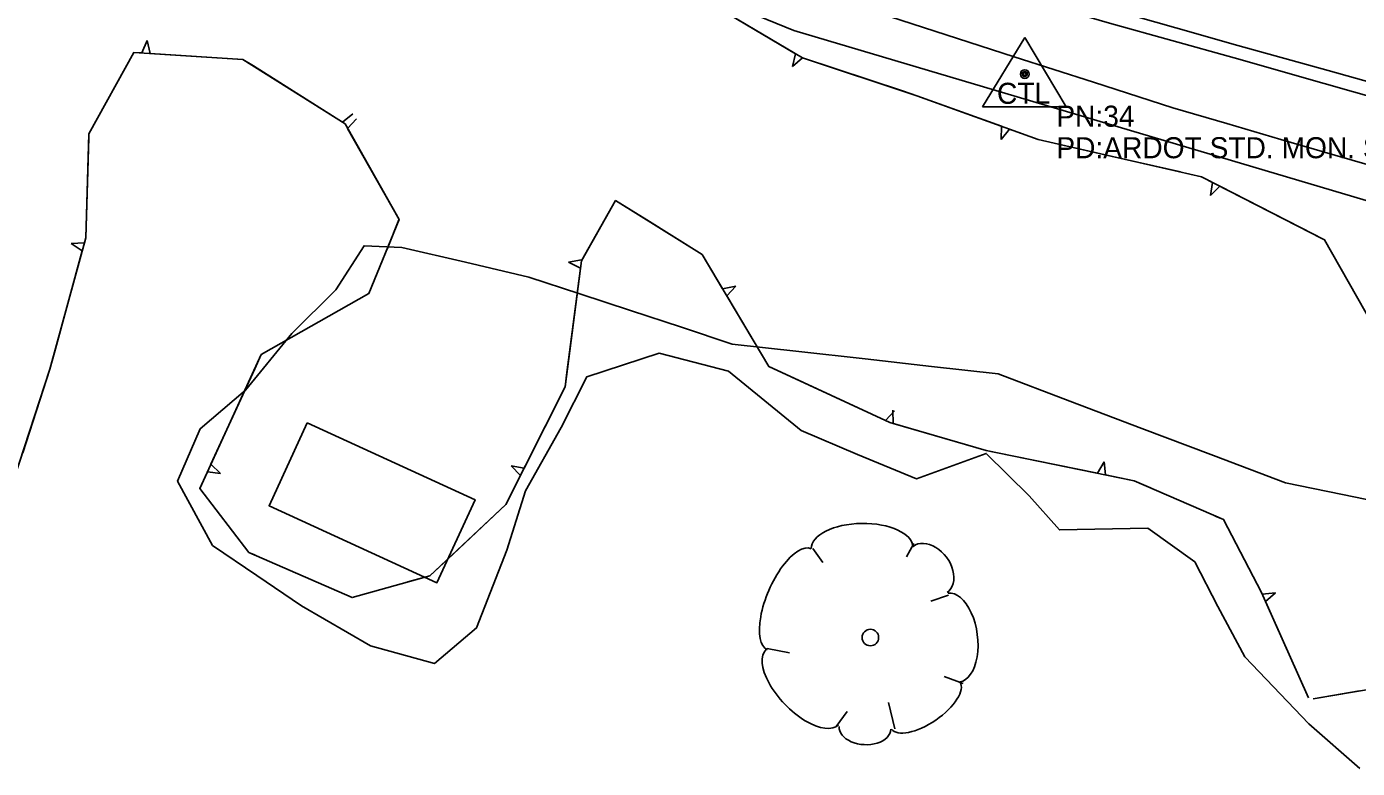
# Model space of a CAD drawing. Extents: x 954793 to 988390, y 1867850 to 1924428.
# Drawn here: x 962838.1 to 963154.1, y 1900858.4 to 1901034.7 of the extents above; entities that cross this region are included whole.
import ezdxf

# ---------------------------------------------------------------- set-up
doc = ezdxf.new("R2010")
doc.units = 0
for name, color, linetype in [('S_BUILDING', 7, 'Continuous'), ('S_DITCHLINE', 7, 'Continuous'), ('S_EDGE_PAVEMENT', 7, 'Continuous'), ('S_FIBER_OPTIC_CABLE', 7, 'Continuous'), ('S_OBSCURES', 7, 'Continuous'), ('S_PRIMARY_CTL', 7, 'Continuous'), ('S_PRIMARY_CTL_ANNOT', 7, 'Continuous'), ('S_SHOULDER', 7, 'Continuous'), ('S_TREE', 7, 'Continuous'), ('S_UTL_PT_SYM', 7, 'Continuous')]:
    doc.layers.add(name, color=color, linetype=linetype)

msp = doc.modelspace()

# ---------------------------------------------------------------- linework, layer by layer
at = {"layer": 'S_BUILDING'}
msp.add_lwpolyline([(962904.74, 1900940.52), (962944.58, 1900922.22), (962935.52, 1900902.5), (962895.68, 1900920.8)], close=True, dxfattribs=at)
at = {"layer": 'S_DITCHLINE'}
msp.add_lwpolyline([(963161.65, 1901000.38), (963148.81, 1901004.12), (963135.98, 1901007.87), (963123.14, 1901011.61), (963110.31, 1901015.36), (963091.47, 1901021.43), (963072.63, 1901027.51), (963053.79, 1901033.59), (963034.95, 1901039.66), (963014.7, 1901047.82)], dxfattribs=at)
at = {"layer": 'S_EDGE_PAVEMENT'}
msp.add_lwpolyline([(962970.94, 1901077.25), (962987.29, 1901071.75), (963004.72, 1901065.89), (963017.18, 1901062.06), (963029.63, 1901058.24), (963042.08, 1901054.41), (963054.53, 1901050.58), (963075.37, 1901044.58), (963096.21, 1901038.58), (963110.99, 1901034.39), (963125.78, 1901030.19), (963147.23, 1901024.2), (963168.68, 1901018.2)], dxfattribs=at)
at = {"layer": 'S_FIBER_OPTIC_CABLE'}
for p, q in [((963020.3, 1901033.72), (962927.64, 1901071.77)), ((963211.73, 1900976.84), (963020.3, 1901033.72))]:
    msp.add_line(p, q, dxfattribs=at)
at = {"layer": 'S_OBSCURES'}
msp.add_lwpolyline([(963170.35, 1900919.4), (963153.7, 1900922.83), (963137.04, 1900926.26), (963119.98, 1900932.73), (963102.92, 1900939.2), (963085.86, 1900945.66), (963068.8, 1900952.13), (963053.01, 1900953.91), (963037.23, 1900955.69), (963021.45, 1900957.46), (963005.66, 1900959.24), (962993.59, 1900963.21), (962981.52, 1900967.19), (962969.45, 1900971.16), (962957.37, 1900975.13), (962942.28, 1900978.67), (962927.18, 1900982.2), (962918.22, 1900982.59), (962911.56, 1900972.14), (962901.08, 1900961.72), (962890.1, 1900948.27), (962879.33, 1900939.1), (962873.94, 1900926.62), (962882.2, 1900911.38), (962892.78, 1900904.2), (962903.35, 1900897.02), (962919.76, 1900887.56), (962934.92, 1900883.34), (962944.97, 1900891.8), (962952.16, 1900910.29), (962956.56, 1900924.34), (962965.04, 1900939.42), (962971.12, 1900951.44), (962988.3, 1900957.04), (963004.79, 1900952.78), (963022.05, 1900938.7), (963035.44, 1900932.95), (963049.45, 1900927.22), (963065.98, 1900933.25), (963076.15, 1900923.15), (963083.37, 1900915.06), (963104.36, 1900915.45), (963115.57, 1900907.45), (963121.02, 1900896.84), (963127.37, 1900884.92), (963142.64, 1900869.03), (963154.75, 1900858.4)], dxfattribs=at)
at = {"layer": 'S_PRIMARY_CTL'}
for p, q in [((963075.13, 1901032.08), (963065.09, 1901015.57)), ((963075.13, 1901032.08), (963084.95, 1901015.57)), ((963065.09, 1901015.57), (963084.95, 1901015.57))]:
    msp.add_line(p, q, dxfattribs=at)
for radius in [1.04, 0.609, 0.344]:
    msp.add_circle((963075.13, 1901023.38), radius, dxfattribs=at)
at = {"layer": 'S_SHOULDER'}
msp.add_lwpolyline([(962968.43, 1901075.28), (962968.66, 1901075.19), (962980.31, 1901071.21), (963003.57, 1901063.26), (963016.3, 1901059.03), (963035.01, 1901053.32), (963053.72, 1901047.61), (963074.5, 1901041.56), (963095.27, 1901035.51), (963110.05, 1901031.36), (963124.84, 1901027.22), (963146.28, 1901021.13), (963167.73, 1901015.05)], dxfattribs=at)
at = {"layer": 'S_TREE'}
for p, q in [((962866.69, 1901031.34), (962865.48, 1901028.41)), ((962867.44, 1901028.29), (962866.69, 1901031.34)), ((963020.66, 1901028.21), (963019.94, 1901025.15)), ((963019.94, 1901025.15), (963022.35, 1901027.2)), ((962915.54, 1901013.92), (962913.07, 1901011.93)), ((962914.31, 1901010.48), (962916.45, 1901012.78)), ((963069.65, 1901010.98), (963069.52, 1901007.84)), ((963069.52, 1901007.84), (963071.49, 1901010.31)), ((963119.74, 1900997.65), (963119.22, 1900994.55)), ((963119.22, 1900994.55), (963121.49, 1900996.75)), ((962851.83, 1900983.26), (962848.69, 1900983.14)), ((962848.69, 1900983.14), (962851.31, 1900981.36)), ((962969.87, 1900979.21), (962966.78, 1900978.66)), ((962966.78, 1900978.66), (962969.62, 1900977.26)), ((963006.49, 1900973), (963003.39, 1900972.35)), ((963004.4, 1900970.66), (963006.49, 1900973)), ((963044.22, 1900943.39), (963042.04, 1900941.09)), ((963043.86, 1900940.38), (963043.79, 1900943.52)), ((962884.14, 1900928.48), (962881.84, 1900930.66)), ((962956.29, 1900929.78), (962953.18, 1900930.28)), ((962953.18, 1900930.28), (962955.41, 1900928.03)), ((963094, 1900931.25), (963092.39, 1900928.52)), ((963094.32, 1900928.13), (963094, 1900931.25)), ((962881.02, 1900928.87), (962884.14, 1900928.48)), ((963024.77, 1900910.64), (963027.18, 1900907.31)), ((963048.83, 1900911.83), (963047.07, 1900908.65)), ((963057.06, 1900899.58), (963052.82, 1900898.1)), ((963134.67, 1900900.11), (963131.51, 1900899.82)), ((963132.31, 1900898.03), (963134.67, 1900900.11)), ((963013.94, 1900886.9), (963019.24, 1900885.88)), ((963060.5, 1900878.58), (963055.97, 1900880.25)), ((963044.27, 1900867.79), (963042.75, 1900874.08)), ((963030.35, 1900868.34), (963032.93, 1900871.95))]:
    msp.add_line(p, q, dxfattribs=at)
for points in [[(962714.79, 1901136.34), (962738.12, 1901148.21), (962763.68, 1901140.52), (962797.72, 1901119.37), (962828.91, 1901101.54), (962853.59, 1901089.4), (962874.47, 1901090.72), (962899.4, 1901083.13), (962928.34, 1901072.45), (962964.69, 1901056.17), (962990.4, 1901046.21), (963022.32, 1901027.22), (963049.54, 1901018.24), (963078.3, 1901007.85), (963117.13, 1900998.98), (963146.33, 1900984.01), (963177.65, 1900928.77), (963178.53, 1900897.92), (963163.3, 1900878.27), (963143.63, 1900874.91)], [(962999.18, 1901040.99), (963020.66, 1901028.21)], [(963142.49, 1900875.19), (963131.33, 1900900.22), (963122.34, 1900917.51), (963101.16, 1900926.73), (963065.94, 1900933.93), (963043.11, 1900940.59), (963014.32, 1900953.91), (962998.56, 1900980.5), (962977.97, 1900993.33), (962969.85, 1900979.04), (962965.95, 1900949.04), (962951.93, 1900921.09), (962933.84, 1900904.14), (962915.38, 1900899), (962890.89, 1900909.71), (962879.2, 1900924.92), (962893.82, 1900956.74), (962919.4, 1900971.24), (962926.56, 1900988.85), (962913.71, 1901011.52), (962889.47, 1901026.88), (962863.57, 1901028.53), (962852.88, 1901009.17), (962852.16, 1900984.49), (962843.62, 1900953.26), (962835.15, 1900927.27)], [(962865.48, 1901028.41), (962863.57, 1901028.53), (962852.88, 1901009.17), (962852.85, 1901008.2)], [(962891.95, 1901025.31), (962889.47, 1901026.88), (962867.44, 1901028.29)], [(962913.07, 1901011.93), (962891.95, 1901025.31)], [(963022.36, 1901027.21), (963046.1, 1901019.37)], [(963046.1, 1901019.37), (963049.54, 1901018.24), (963069.65, 1901010.98)], [(962926.51, 1900988.72), (962926.56, 1900988.85), (962914.31, 1901010.48)], [(963071.49, 1901010.31), (963078.3, 1901007.85), (963095.62, 1901003.9)], [(962852.85, 1901008.2), (962852.16, 1900984.49), (962851.83, 1900983.26)], [(963095.62, 1901003.9), (963112.14, 1901000.13)], [(963119.04, 1900998.01), (963119.74, 1900997.65)], [(963121.49, 1900996.75), (963143.74, 1900985.34)], [(962985.38, 1900988.71), (962977.97, 1900993.33), (962969.94, 1900979.19)], [(962923.69, 1900981.78), (962926.51, 1900988.72)], [(963003.39, 1900972.35), (962998.56, 1900980.5), (962985.38, 1900988.71)], [(963143.74, 1900985.34), (963144.77, 1900984.81)], [(962851.31, 1900981.36), (962844.71, 1900957.25)], [(962969.62, 1900977.26), (962966.39, 1900952.47)], [(963019.34, 1900951.59), (963014.32, 1900953.91), (963004.4, 1900970.66)], [(962892.28, 1900953.38), (962893.82, 1900956.74), (962898.52, 1900959.41)], [(962844.71, 1900957.25), (962843.62, 1900953.26), (962837.15, 1900933.42)], [(962881.84, 1900930.66), (962892.28, 1900953.38)], [(962966.39, 1900952.47), (962965.95, 1900949.04), (962956.29, 1900929.78)], [(963042.04, 1900941.09), (963019.34, 1900951.59)], [(963067.9, 1900933.53), (963065.94, 1900933.93), (963043.86, 1900940.38)], [(963092.39, 1900928.52), (963067.9, 1900933.53)], [(962892.23, 1900909.12), (962890.89, 1900909.71), (962879.2, 1900924.92), (962881.02, 1900928.87)], [(962955.41, 1900928.03), (962951.93, 1900921.09), (962939.35, 1900909.3)], [(963104.99, 1900925.06), (963101.16, 1900926.73), (963094.32, 1900928.13)], [(963131.51, 1900899.82), (963131.33, 1900900.22), (963122.34, 1900917.51), (963120.39, 1900918.36)], [(962892.67, 1900908.93), (962892.23, 1900909.12)], [(962939.35, 1900909.3), (962933.84, 1900904.14), (962928.66, 1900902.7)], [(963142.49, 1900875.19), (963132.31, 1900898.03)], [(963154.65, 1900876.8), (963143.63, 1900874.91)]]:
    msp.add_lwpolyline(points, dxfattribs=at)
msp.add_circle((963038.48, 1900889.5), 1.96, dxfattribs=at)
for centre, major_axis, ratio, start_param, end_param in [((963036.5, 1900910.8), (-12.05, -0.18), 0.482994, 3.141593, 6.283185), ((963019.22, 1900898.61), (-5.18, -11.99), 0.405113, 3.141593, 6.283186), ((963052.67, 1900905.67), (-4.06, 5.49), 0.711534, 3.141592, 6.283185), ((963058.3, 1900889.5), (1.38, -10.52), 0.529943, 0, 3.141593), ((963022.34, 1900877.7), (-8.58, 8.94), 0.471018, 0, 3.141593), ((963051.64, 1900873.31), (-8.12, -5.57), 0.420543, 6.283185, 9.424777), ((963037.2, 1900868.03), (-6.16, 0.33), 0.646762, 0, 3.141593)]:
    msp.add_ellipse(centre, major_axis=major_axis, ratio=ratio, start_param=start_param, end_param=end_param, dxfattribs=at)
at = {"layer": 'S_UTL_PT_SYM'}
msp.add_lwpolyline([(963020.3, 1901033.72), (963020.3, 1901033.77), (963020.3, 1901033.72), (963020.25, 1901033.72), (963020.3, 1901033.72), (963020.3, 1901033.67), (963020.3, 1901033.72), (963020.35, 1901033.72)], dxfattribs=at)

# ---------------------------------------------------------------- texts
at = {"layer": 'S_PRIMARY_CTL'}
msp.add_text('CTL', height=5, rotation=360, dxfattribs=at).set_placement((963068.54, 1901016.31))
at = {"layer": 'S_PRIMARY_CTL_ANNOT'}
for s, p in [('PN:34', (963082.63, 1901010.88)), ('PD:ARDOT STD. MON. STAMPED PN:34', (963082.63, 1901003.38))]:
    msp.add_text(s, height=5, dxfattribs=at).set_placement(p)

doc.saveas('drawing.dxf')
